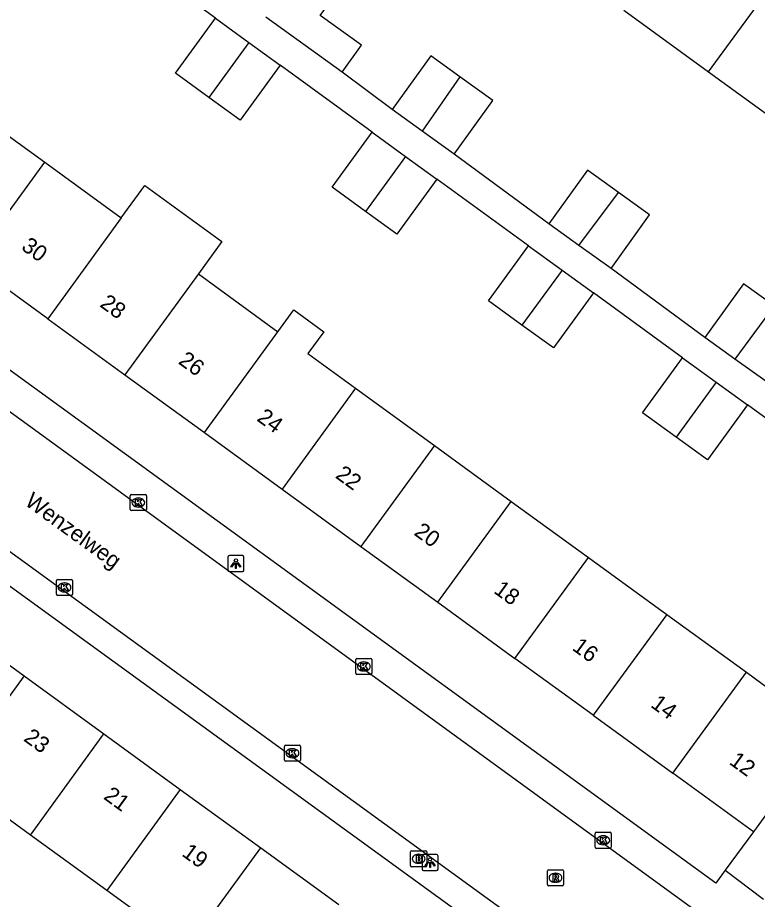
# Model space of a CAD drawing. Extents: x 159675 to 160530, y 382179 to 382901.
# Drawn here: x 160178.1 to 160224.1, y 382572 to 382626.9 of the extents above; entities that cross this region are included whole.
import ezdxf

# ---------------------------------------------------------------- set-up
doc = ezdxf.new("R2010")
doc.units = 0
for name, color, linetype in [('IMGEO_Brandkraan', 7, 'Continuous'), ('IMGEO_Kolk', 7, 'Continuous'), ('IMGEO_Lichtpunt', 7, 'Continuous'), ('IMGEO_Openbare_ruimte_label', 7, 'Continuous'), ('IMGEO_Pand', 7, 'Continuous'), ('IMGEO_Pand_nummerreeks', 7, 'Continuous'), ('IMGEO_Rijbaan_lokaal_open', 7, 'Continuous'), ('IMGEO_Rioolput', 7, 'Continuous'), ('IMGEO_Voetpad_open', 7, 'Continuous')]:
    doc.layers.add(name, color=color, linetype=linetype)

msp = doc.modelspace()

# ---------------------------------------------------------------- linework, layer by layer
at = {"layer": 'IMGEO_Brandkraan'}
for p, q in [((160202.555, 382574.112), (160202.555, 382574.964)), ((160202.63, 382575.038), (160203.482, 382575.038)), ((160203.043, 382574.818), (160203.068, 382574.818)), ((160203.556, 382574.964), (160203.556, 382574.112)), ((160203.066, 382574.258), (160203.041, 382574.258)), ((160203.482, 382574.038), (160202.63, 382574.038))]:
    msp.add_line(p, q, dxfattribs=at)
for points in [[(160202.555, 382574.112), (160202.555, 382574.964)], [(160202.63, 382575.038), (160203.482, 382575.038)], [(160203.556, 382574.964), (160203.556, 382574.112)], [(160202.903, 382574.738), (160202.903, 382574.338), (160203.116, 382574.338)], [(160203.134, 382574.738), (160202.903, 382574.738)], [(160203.082, 382574.657), (160203.028, 382574.657), (160203.028, 382574.581)], [(160203.028, 382574.581), (160203.081, 382574.581)], [(160203.09, 382574.505), (160203.028, 382574.505), (160203.028, 382574.424)], [(160203.028, 382574.424), (160203.09, 382574.424)], [(160203.482, 382574.038), (160202.63, 382574.038)]]:
    msp.add_lwpolyline(points, dxfattribs=at)
for centre, radius, start, end in [((160202.632, 382574.962), 0.0765, 91.552, 178.448), ((160202.632, 382574.962), 0.0765, 91.552, 178.448), ((160203.48, 382574.962), 0.0765, 1.552, 88.448), ((160203.48, 382574.962), 0.0765, 1.552, 88.448), ((160203.083, 382574.619), 0.0379, 267.8285, 90.9355), ((160203.091, 382574.464), 0.0404, 269.8759, 90.5077), ((160203.122, 382574.589), 0.251, 268.6676, 293.5347), ((160203.138, 382574.593), 0.145, 59.4692, 91.5367), ((160203.163, 382574.64), 0.0922, 285.5137, 58.1501), ((160203.168, 382574.448), 0.105, 301.3115, 78.989), ((160202.632, 382574.114), 0.0765, 181.552, 268.448), ((160202.632, 382574.114), 0.0765, 181.552, 268.448), ((160203.48, 382574.114), 0.0765, 271.552, 358.448), ((160203.48, 382574.114), 0.0765, 271.552, 358.448)]:
    msp.add_arc(centre, radius, start, end, dxfattribs=at)
for centre, major_axis, ratio, start_param, end_param in [((160203.042, 382574.538), (-0.387, 0.002), 0.722429, 4.712389, 7.853982), ((160203.067, 382574.538), (-0.39, 0.002), 0.717154, 1.570796, 4.712389)]:
    msp.add_ellipse(centre, major_axis=major_axis, ratio=ratio, start_param=start_param, end_param=end_param, dxfattribs=at)
at = {"layer": 'IMGEO_Kolk'}
for p, q in [((160185.13, 382596.268), (160185.13, 382597.12)), ((160185.205, 382597.194), (160186.057, 382597.194)), ((160185.618, 382596.974), (160185.643, 382596.974)), ((160186.131, 382597.12), (160186.131, 382596.268)), ((160186.057, 382596.194), (160185.205, 382596.194)), ((160185.641, 382596.414), (160185.616, 382596.414)), ((160180.539, 382590.991), (160180.539, 382591.843)), ((160180.614, 382591.917), (160181.466, 382591.917)), ((160181.54, 382591.843), (160181.54, 382590.991)), ((160181.027, 382591.697), (160181.052, 382591.697)), ((160181.466, 382590.917), (160180.614, 382590.917)), ((160181.05, 382591.137), (160181.025, 382591.137)), ((160199.143, 382586.076), (160199.143, 382586.928)), ((160199.218, 382587.002), (160200.07, 382587.002)), ((160200.144, 382586.928), (160200.144, 382586.076)), ((160199.631, 382586.782), (160199.656, 382586.782)), ((160200.07, 382586.002), (160199.218, 382586.002)), ((160199.654, 382586.222), (160199.629, 382586.222)), ((160194.709, 382580.68), (160194.709, 382581.532)), ((160194.784, 382581.606), (160195.636, 382581.606)), ((160195.197, 382581.386), (160195.222, 382581.386)), ((160195.71, 382581.532), (160195.71, 382580.68)), ((160195.22, 382580.826), (160195.195, 382580.826)), ((160195.636, 382580.606), (160194.784, 382580.606)), ((160214.027, 382575.263), (160214.027, 382576.115)), ((160214.102, 382576.189), (160214.954, 382576.189)), ((160214.515, 382575.969), (160214.54, 382575.969)), ((160215.028, 382576.115), (160215.028, 382575.263)), ((160214.538, 382575.409), (160214.513, 382575.409)), ((160214.954, 382575.189), (160214.102, 382575.189))]:
    msp.add_line(p, q, dxfattribs=at)
for points in [[(160185.13, 382596.268), (160185.13, 382597.12)], [(160185.205, 382597.194), (160186.057, 382597.194)], [(160185.451, 382596.894), (160185.574, 382596.894), (160185.574, 382596.743), (160185.704, 382596.894), (160185.868, 382596.894), (160185.722, 382596.743), (160185.875, 382596.494), (160185.723, 382596.494), (160185.638, 382596.658), (160185.574, 382596.591), (160185.574, 382596.494), (160185.451, 382596.494), (160185.451, 382596.894)], [(160186.131, 382597.12), (160186.131, 382596.268)], [(160186.057, 382596.194), (160185.205, 382596.194)], [(160180.539, 382590.991), (160180.539, 382591.843)], [(160180.614, 382591.917), (160181.466, 382591.917)], [(160181.54, 382591.843), (160181.54, 382590.991)], [(160180.86, 382591.617), (160180.983, 382591.617), (160180.983, 382591.466), (160181.113, 382591.617), (160181.277, 382591.617), (160181.131, 382591.466), (160181.284, 382591.217), (160181.132, 382591.217), (160181.047, 382591.381), (160180.983, 382591.314), (160180.983, 382591.217), (160180.86, 382591.217), (160180.86, 382591.617)], [(160181.466, 382590.917), (160180.614, 382590.917)], [(160199.143, 382586.076), (160199.143, 382586.928)], [(160199.218, 382587.002), (160200.07, 382587.002)], [(160200.144, 382586.928), (160200.144, 382586.076)], [(160199.464, 382586.702), (160199.587, 382586.702), (160199.587, 382586.551), (160199.717, 382586.702), (160199.881, 382586.702), (160199.735, 382586.551), (160199.888, 382586.302), (160199.736, 382586.302), (160199.651, 382586.466), (160199.587, 382586.399), (160199.587, 382586.302), (160199.464, 382586.302), (160199.464, 382586.702)], [(160200.07, 382586.002), (160199.218, 382586.002)], [(160194.709, 382580.68), (160194.709, 382581.532)], [(160194.784, 382581.606), (160195.636, 382581.606)], [(160195.71, 382581.532), (160195.71, 382580.68)], [(160195.03, 382581.306), (160195.153, 382581.306), (160195.153, 382581.155), (160195.283, 382581.306), (160195.447, 382581.306), (160195.301, 382581.155), (160195.454, 382580.906), (160195.302, 382580.906), (160195.217, 382581.07), (160195.153, 382581.003), (160195.153, 382580.906), (160195.03, 382580.906), (160195.03, 382581.306)], [(160195.636, 382580.606), (160194.784, 382580.606)], [(160214.027, 382575.263), (160214.027, 382576.115)], [(160214.102, 382576.189), (160214.954, 382576.189)], [(160214.348, 382575.889), (160214.471, 382575.889), (160214.471, 382575.738), (160214.601, 382575.889), (160214.765, 382575.889), (160214.619, 382575.738), (160214.772, 382575.489), (160214.62, 382575.489), (160214.535, 382575.653), (160214.471, 382575.586), (160214.471, 382575.489), (160214.348, 382575.489), (160214.348, 382575.889)], [(160215.028, 382576.115), (160215.028, 382575.263)], [(160214.954, 382575.189), (160214.102, 382575.189)]]:
    msp.add_lwpolyline(points, dxfattribs=at)
for centre, start, end in [((160185.207, 382597.118), 91.552, 178.448), ((160185.207, 382597.118), 91.552, 178.448), ((160186.055, 382597.118), 1.552, 88.448), ((160186.055, 382597.118), 1.552, 88.448), ((160185.207, 382596.27), 181.552, 268.448), ((160185.207, 382596.27), 181.552, 268.448), ((160186.055, 382596.27), 271.552, 358.448), ((160186.055, 382596.27), 271.552, 358.448), ((160180.616, 382591.841), 91.552, 178.448), ((160180.616, 382591.841), 91.552, 178.448), ((160181.464, 382591.841), 1.552, 88.448), ((160181.464, 382591.841), 1.552, 88.448), ((160180.616, 382590.993), 181.552, 268.448), ((160180.616, 382590.993), 181.552, 268.448), ((160181.464, 382590.993), 271.552, 358.448), ((160181.464, 382590.993), 271.552, 358.448), ((160199.22, 382586.926), 91.552, 178.448), ((160199.22, 382586.926), 91.552, 178.448), ((160200.068, 382586.926), 1.552, 88.448), ((160200.068, 382586.926), 1.552, 88.448), ((160199.22, 382586.078), 181.552, 268.448), ((160199.22, 382586.078), 181.552, 268.448), ((160200.068, 382586.078), 271.552, 358.448), ((160200.068, 382586.078), 271.552, 358.448), ((160194.786, 382581.53), 91.552, 178.448), ((160194.786, 382581.53), 91.552, 178.448), ((160195.634, 382581.53), 1.552, 88.448), ((160195.634, 382581.53), 1.552, 88.448), ((160194.786, 382580.682), 181.552, 268.448), ((160194.786, 382580.682), 181.552, 268.448), ((160195.634, 382580.682), 271.552, 358.448), ((160195.634, 382580.682), 271.552, 358.448), ((160214.104, 382576.113), 91.552, 178.448), ((160214.104, 382576.113), 91.552, 178.448), ((160214.952, 382576.113), 1.552, 88.448), ((160214.952, 382576.113), 1.552, 88.448), ((160214.104, 382575.265), 181.552, 268.448), ((160214.104, 382575.265), 181.552, 268.448), ((160214.952, 382575.265), 271.552, 358.448), ((160214.952, 382575.265), 271.552, 358.448)]:
    msp.add_arc(centre, 0.0765, start, end, dxfattribs=at)
for centre, major_axis, ratio, start_param, end_param in [((160185.617, 382596.694), (-0.387, 0.002), 0.722429, 4.712389, 7.853982), ((160185.642, 382596.694), (-0.39, 0.002), 0.717154, 1.570796, 4.712389), ((160181.026, 382591.417), (-0.387, 0.002), 0.722429, 4.712389, 7.853982), ((160181.051, 382591.417), (-0.39, 0.002), 0.717154, 1.570796, 4.712389), ((160199.63, 382586.502), (-0.387, 0.002), 0.722429, 4.712389, 7.853982), ((160199.655, 382586.502), (-0.39, 0.002), 0.717154, 1.570796, 4.712389), ((160195.196, 382581.106), (-0.387, 0.002), 0.722429, 4.712389, 7.853982), ((160195.221, 382581.106), (-0.39, 0.002), 0.717154, 1.570796, 4.712389), ((160214.514, 382575.689), (-0.387, 0.002), 0.722429, 4.712389, 7.853982), ((160214.539, 382575.689), (-0.39, 0.002), 0.717154, 1.570796, 4.712389)]:
    msp.add_ellipse(centre, major_axis=major_axis, ratio=ratio, start_param=start_param, end_param=end_param, dxfattribs=at)
at = {"layer": 'IMGEO_Lichtpunt'}
for p, q in [((160192.098, 382593.396), (160191.29, 382593.396)), ((160192.098, 382593.396), (160191.29, 382593.396)), ((160191.196, 382593.301), (160191.196, 382592.494)), ((160191.196, 382593.301), (160191.196, 382592.494)), ((160192.192, 382592.494), (160192.192, 382593.301)), ((160192.192, 382592.494), (160192.192, 382593.301)), ((160191.29, 382592.4), (160192.098, 382592.4)), ((160191.29, 382592.4), (160192.098, 382592.4)), ((160204.165, 382574.806), (160203.357, 382574.806)), ((160204.165, 382574.806), (160203.357, 382574.806)), ((160203.263, 382574.711), (160203.263, 382573.904)), ((160203.263, 382574.711), (160203.263, 382573.904)), ((160204.259, 382573.904), (160204.259, 382574.711)), ((160204.259, 382573.904), (160204.259, 382574.711)), ((160203.357, 382573.81), (160204.165, 382573.81)), ((160203.357, 382573.81), (160204.165, 382573.81))]:
    msp.add_line(p, q, dxfattribs=at)
for points in [[(160191.57, 382592.965), (160191.609, 382592.937), (160191.421, 382592.675), (160191.383, 382592.702), (160191.57, 382592.965)], [(160191.672, 382592.917), (160191.719, 382592.917), (160191.719, 382592.595), (160191.672, 382592.595), (160191.672, 382592.917)], [(160191.782, 382592.937), (160191.82, 382592.964), (160192.007, 382592.702), (160191.968, 382592.674), (160191.782, 382592.937)], [(160203.637, 382574.375), (160203.676, 382574.347), (160203.488, 382574.085), (160203.45, 382574.112), (160203.637, 382574.375)], [(160203.739, 382574.327), (160203.786, 382574.327), (160203.786, 382574.005), (160203.739, 382574.005), (160203.739, 382574.327)], [(160203.849, 382574.347), (160203.887, 382574.374), (160204.074, 382574.112), (160204.035, 382574.084), (160203.849, 382574.347)]]:
    msp.add_lwpolyline(points, dxfattribs=at)
for centre in [(160191.695, 382593.099), (160203.762, 382574.509)]:
    msp.add_circle(centre, 0.0994, dxfattribs=at)
for centre, start, end in [((160191.29, 382593.301), 90, 180), ((160191.29, 382593.301), 90, 180), ((160192.098, 382593.301), 0, 90), ((160192.098, 382593.301), 0, 90), ((160191.29, 382592.494), 180, 270), ((160191.29, 382592.494), 180, 270), ((160192.098, 382592.494), 270, 0), ((160192.098, 382592.494), 270, 360), ((160203.357, 382574.711), 90, 180), ((160203.357, 382574.711), 90, 180), ((160204.165, 382574.711), 0, 90), ((160204.165, 382574.711), 0, 90), ((160203.357, 382573.904), 180, 270), ((160203.357, 382573.904), 180, 270), ((160204.165, 382573.904), 270, 0), ((160204.165, 382573.904), 270, 360)]:
    msp.add_arc(centre, 0.0946, start, end, dxfattribs=at)
at = {"layer": 'IMGEO_Pand'}
for points in [[(160198.309, 382623.468), (160199.509, 382625.137), (160196.939, 382626.986), (160198.139, 382628.654), (160195.931, 382630.243)], [(160221.078, 382623.488), (160225.684, 382629.813)], [(160198.309, 382623.468), (160193.551, 382626.891)], [(160215.817, 382627.318), (160221.078, 382623.488)], [(160190.009, 382621.897), (160187.932, 382623.409), (160190.422, 382626.828)], [(160190.422, 382626.828), (160192.497, 382625.317)], [(160192.497, 382625.317), (160190.009, 382621.897)], [(160192.497, 382625.317), (160194.452, 382623.894)], [(160205.614, 382623.18), (160203.812, 382624.476), (160201.411, 382621.139)], [(160194.452, 382623.894), (160191.962, 382620.475), (160190.009, 382621.897)], [(160205.614, 382623.18), (160203.265, 382619.805)], [(160205.271, 382618.362), (160207.672, 382621.699), (160205.614, 382623.18)], [(160221.078, 382623.488), (160225.675, 382620.141)], [(160174.833, 382621.484), (160179.808, 382617.866)], [(160203.265, 382619.805), (160201.411, 382621.139)], [(160199.752, 382614.81), (160197.673, 382616.324), (160200.163, 382619.743)], [(160200.163, 382619.743), (160202.241, 382618.23)], [(160205.271, 382618.362), (160203.265, 382619.805)], [(160202.241, 382618.23), (160199.752, 382614.81)], [(160202.241, 382618.23), (160204.193, 382616.809)], [(160175.241, 382611.587), (160179.808, 382617.866)], [(160179.808, 382617.866), (160184.562, 382614.408)], [(160215.476, 382615.986), (160213.553, 382617.369), (160211.152, 382614.032)], [(160184.562, 382614.408), (160186.03, 382616.426), (160190.83, 382612.935), (160189.362, 382610.917)], [(160204.193, 382616.809), (160201.703, 382613.39), (160199.752, 382614.81)], [(160213.016, 382612.692), (160215.476, 382615.986)], [(160215.012, 382611.255), (160217.413, 382614.592), (160215.476, 382615.986)], [(160184.562, 382614.408), (160179.995, 382608.129)], [(160213.016, 382612.692), (160211.152, 382614.032)], [(160209.478, 382607.736), (160207.401, 382609.248), (160209.891, 382612.667)], [(160209.891, 382612.667), (160211.966, 382611.156)], [(160215.012, 382611.255), (160213.016, 382612.692)], [(160179.995, 382608.129), (160175.241, 382611.587)], [(160211.966, 382611.156), (160209.478, 382607.736)], [(160211.966, 382611.156), (160213.921, 382609.733)], [(160189.362, 382610.917), (160184.794, 382604.638)], [(160189.362, 382610.917), (160194.303, 382607.323)], [(160225.147, 382608.93), (160223.253, 382610.293), (160220.852, 382606.956)], [(160213.921, 382609.733), (160211.431, 382606.314), (160209.478, 382607.736)], [(160225.147, 382608.93), (160222.713, 382605.617)], [(160194.303, 382607.323), (160195.291, 382608.68), (160197.157, 382607.322), (160196.17, 382605.965), (160199.139, 382603.805)], [(160179.995, 382608.129), (160184.794, 382604.638)], [(160189.734, 382601.045), (160194.303, 382607.323)], [(160222.713, 382605.617), (160220.852, 382606.956)], [(160219.051, 382600.773), (160216.973, 382602.286), (160219.463, 382605.705)], [(160219.463, 382605.705), (160221.539, 382604.194)], [(160224.712, 382604.179), (160222.713, 382605.617)], [(160184.794, 382604.638), (160189.734, 382601.045)], [(160221.539, 382604.194), (160219.051, 382600.773)], [(160221.539, 382604.194), (160223.493, 382602.771)], [(160199.139, 382603.805), (160194.572, 382597.526)], [(160199.139, 382603.805), (160204.031, 382600.247)], [(160223.493, 382602.771), (160221.003, 382599.352), (160219.051, 382600.773)], [(160189.734, 382601.045), (160194.572, 382597.526)], [(160204.031, 382600.247), (160199.464, 382593.968)], [(160204.031, 382600.247), (160208.807, 382596.773)], [(160194.572, 382597.526), (160199.464, 382593.968)], [(160204.24, 382590.494), (160208.807, 382596.773)], [(160208.807, 382596.773), (160213.603, 382593.285)], [(160199.464, 382593.968), (160204.24, 382590.494)], [(160209.035, 382587.006), (160213.603, 382593.285)], [(160213.603, 382593.285), (160218.472, 382589.743)], [(160204.24, 382590.494), (160209.035, 382587.006)], [(160218.472, 382589.743), (160213.905, 382583.464)], [(160218.472, 382589.743), (160223.426, 382586.14)], [(160173.849, 382589.318), (160178.531, 382585.912)], [(160213.905, 382583.464), (160209.035, 382587.006)], [(160178.531, 382585.912), (160173.962, 382579.629)], [(160178.531, 382585.912), (160183.495, 382582.302)], [(160218.859, 382579.861), (160223.426, 382586.14)], [(160223.426, 382586.14), (160224.383, 382585.444), (160228.427, 382582.503)], [(160213.905, 382583.464), (160218.859, 382579.861)], [(160228.427, 382582.503), (160223.859, 382576.224)], [(160178.926, 382576.018), (160183.495, 382582.302)], [(160183.495, 382582.302), (160188.238, 382578.852)], [(160223.859, 382576.224), (160218.859, 382579.861)], [(160178.926, 382576.018), (160173.962, 382579.629)], [(160188.238, 382578.852), (160183.668, 382572.569)], [(160188.238, 382578.852), (160193.235, 382575.218)], [(160183.668, 382572.569), (160178.926, 382576.018)], [(160188.664, 382568.935), (160193.235, 382575.218)], [(160193.235, 382575.218), (160198.086, 382571.689)], [(160188.664, 382568.935), (160183.668, 382572.569)]]:
    msp.add_lwpolyline(points, dxfattribs=at)
at = {"layer": 'IMGEO_Rijbaan_lokaal_open'}
for points in [[(160245.716, 382552.786), (160140.763, 382629.192), (160140.555, 382629.351)], [(160136.439, 382623.587), (160136.712, 382623.379), (160240.412, 382548.029)]]:
    msp.add_lwpolyline(points, dxfattribs=at)
at = {"layer": 'IMGEO_Rioolput'}
for p, q in [((160211.062, 382572.931), (160211.062, 382573.783)), ((160211.137, 382573.857), (160211.989, 382573.857)), ((160212.063, 382573.783), (160212.063, 382572.931)), ((160211.55, 382573.637), (160211.575, 382573.637)), ((160211.989, 382572.857), (160211.137, 382572.857)), ((160211.573, 382573.077), (160211.548, 382573.077))]:
    msp.add_line(p, q, dxfattribs=at)
for points in [[(160211.062, 382572.931), (160211.062, 382573.783)], [(160211.137, 382573.857), (160211.989, 382573.857)], [(160212.063, 382573.783), (160212.063, 382572.931)], [(160211.651, 382573.555), (160211.399, 382573.557), (160211.399, 382573.157)], [(160211.399, 382573.157), (160211.523, 382573.157), (160211.523, 382573.319), (160211.534, 382573.319)], [(160211.577, 382573.476), (160211.523, 382573.476), (160211.523, 382573.395)], [(160211.523, 382573.395), (160211.575, 382573.395)], [(160211.581, 382573.29), (160211.652, 382573.157), (160211.792, 382573.157), (160211.727, 382573.283)], [(160211.989, 382572.857), (160211.137, 382572.857)]]:
    msp.add_lwpolyline(points, dxfattribs=at)
for centre, radius, start, end in [((160211.139, 382573.781), 0.0765, 91.552, 178.448), ((160211.139, 382573.781), 0.0765, 91.552, 178.448), ((160211.987, 382573.781), 0.0765, 1.552, 88.448), ((160211.987, 382573.781), 0.0765, 1.552, 88.448), ((160211.533, 382573.266), 0.0533, 26.0293, 88.6989), ((160211.559, 382573.584), 0.19, 274.7715, 282.9687), ((160211.583, 382573.38), 0.0964, 77.0061, 93.1865), ((160211.597, 382573.437), 0.0378, 276.6634, 79.6772), ((160211.65, 382573.445), 0.109, 350.3612, 89.416), ((160211.648, 382573.445), 0.112, 277.5842, 350.9817), ((160211.632, 382573.23), 0.108, 29.5134, 73.7905), ((160211.139, 382572.933), 0.0765, 181.552, 268.448), ((160211.139, 382572.933), 0.0765, 181.552, 268.448), ((160211.987, 382572.933), 0.0765, 271.552, 358.448), ((160211.987, 382572.933), 0.0765, 271.552, 358.448)]:
    msp.add_arc(centre, radius, start, end, dxfattribs=at)
for centre, major_axis, ratio, start_param, end_param in [((160211.549, 382573.357), (-0.387, 0.002), 0.722429, 4.712389, 7.853982), ((160211.574, 382573.357), (-0.39, 0.002), 0.717154, 1.570796, 4.712389)]:
    msp.add_ellipse(centre, major_axis=major_axis, ratio=ratio, start_param=start_param, end_param=end_param, dxfattribs=at)
at = {"layer": 'IMGEO_Voetpad_open'}
for points in [[(160190.422, 382626.828), (160184.723, 382630.97)], [(160200.163, 382619.743), (160194.452, 382623.894)], [(160201.411, 382621.139), (160198.309, 382623.468)], [(160211.152, 382614.032), (160205.271, 382618.362)], [(160209.891, 382612.667), (160204.193, 382616.809)], [(160222.117, 382573.829), (160221.524, 382573.013), (160165.053, 382614.084)], [(160220.852, 382606.956), (160215.012, 382611.255)], [(160219.463, 382605.705), (160213.921, 382609.733)], [(160214.457, 382563.306), (160215.141, 382564.235), (160158.66, 382605.256)], [(160229.286, 382598.56), (160223.493, 382602.771)], [(160223.859, 382576.224), (160222.117, 382573.829)], [(160222.117, 382573.829), (160224.48, 382572.038)]]:
    msp.add_lwpolyline(points, dxfattribs=at)

# ---------------------------------------------------------------- texts
at = {"layer": 'IMGEO_Openbare_ruimte_label'}
msp.add_text('Wenzelweg', height=1, rotation=323.9895, dxfattribs=at).set_placement((160178.508, 382596.594))
at = {"layer": 'IMGEO_Pand_nummerreeks'}
for s, rotation, p in [('30', 323.9695, (160178.297, 382612.479)), ('28', 323.9667, (160183.179, 382608.929)), ('26', 323.9695, (160188.059, 382605.378)), ('24', 323.9667, (160192.941, 382601.829)), ('22', 323.9695, (160197.82, 382598.279)), ('20', 323.9695, (160202.707, 382594.725)), ('18', 323.9695, (160207.662, 382591.12)), ('16', 323.9695, (160212.541, 382587.571)), ('14', 323.9695, (160217.423, 382584.02)), ('23', 323.9701, (160178.441, 382581.921)), ('12', 323.9695, (160222.303, 382580.472)), ('21', 323.9701, (160183.413, 382578.305)), ('19', 323.9701, (160188.277, 382574.767))]:
    msp.add_text(s, height=1, rotation=rotation, dxfattribs=at).set_placement(p)

doc.saveas('drawing.dxf')
